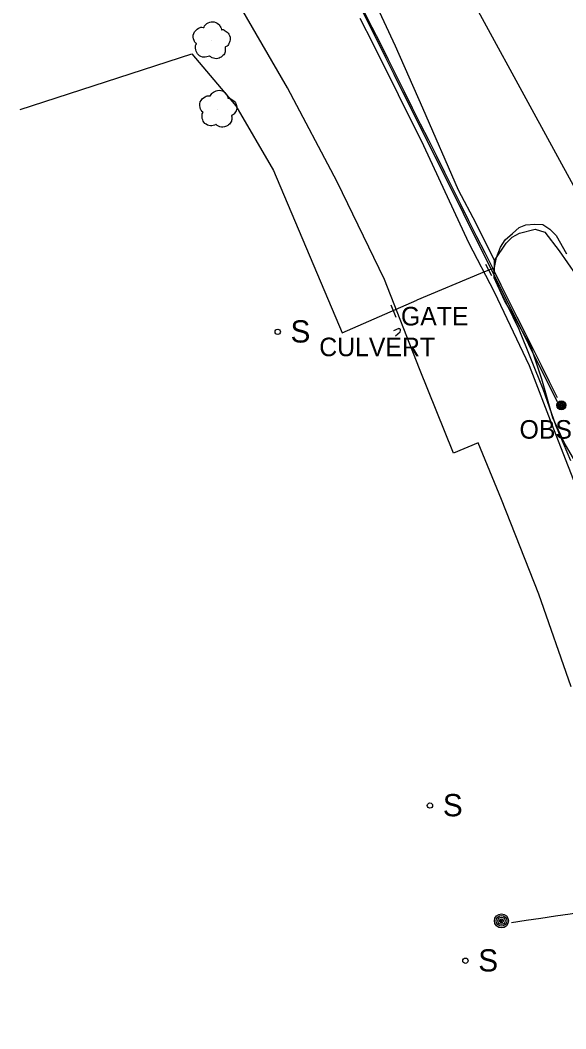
# Model space of a CAD drawing. Extents: x 368532 to 392481, y 10654822 to 10676899.
# Drawn here: x 376107.1 to 376254.1, y 10664821.8 to 10665093.4 of the extents above; entities that cross this region are included whole.
import ezdxf

# ---------------------------------------------------------------- set-up
doc = ezdxf.new("R2010")
doc.units = 0
for name, color, linetype in [('p_Catenary', 7, 'Continuous'), ('p_drainage culvert', 7, 'Continuous'), ('p_dtm obscured area', 7, 'Continuous'), ('p_railroad rr control', 7, 'Continuous'), ('p_road - paved curb', 7, 'Continuous'), ('p_structure fence', 7, 'Continuous'), ('p_structure sign', 7, 'Continuous'), ('p_utility general pole', 7, 'Continuous'), ('p_veg tree', 7, 'Continuous'), ('p_veg woods', 7, 'Continuous')]:
    doc.layers.add(name, color=color, linetype=linetype)

msp = doc.modelspace()

# ---------------------------------------------------------------- linework, layer by layer
at = {"layer": 'p_Catenary'}
for points in [[(376251.87, 10664990.66), (376249.67, 10664995.07), (376247.47, 10664999.48), (376245.27, 10665003.89), (376243.07, 10665008.3), (376240.86, 10665012.71), (376238.66, 10665017.12), (376236.46, 10665021.53), (376234.26, 10665025.94), (376232.06, 10665030.35), (376229.86, 10665034.76), (376227.66, 10665039.17), (376225.46, 10665043.58), (376223.26, 10665047.99), (376221.06, 10665052.4), (376218.85, 10665056.81), (376216.65, 10665061.22), (376214.45, 10665065.63), (376212.25, 10665070.04), (376210.05, 10665074.45), (376207.85, 10665078.86), (376205.65, 10665083.27), (376203.45, 10665087.68), (376201.25, 10665092.09), (376199.05, 10665096.5)], [(376199.72, 10665095.9), (376201.89, 10665091.56), (376204.06, 10665087.23), (376206.23, 10665082.89), (376208.4, 10665078.55), (376210.57, 10665074.22), (376212.74, 10665069.88), (376214.91, 10665065.55), (376217.08, 10665061.21), (376219.25, 10665056.87), (376221.42, 10665052.54), (376223.59, 10665048.2), (376225.76, 10665043.87), (376227.93, 10665039.53), (376230.1, 10665035.19), (376232.27, 10665030.86), (376234.44, 10665026.52), (376236.62, 10665022.19), (376238.79, 10665017.85), (376240.96, 10665013.51), (376243.13, 10665009.18), (376245.3, 10665004.84), (376247.47, 10665000.51), (376249.64, 10664996.17), (376251.81, 10664991.83)], [(376239.46, 10664850.43), (376243.43, 10664851.01), (376247.39, 10664851.59), (376251.35, 10664852.17), (376255.32, 10664852.75), (376259.28, 10664853.33), (376263.25, 10664853.91), (376267.21, 10664854.49), (376271.17, 10664855.08), (376275.14, 10664855.66), (376279.1, 10664856.24), (376283.06, 10664856.82), (376287.03, 10664857.4), (376290.99, 10664857.98), (376294.95, 10664858.56), (376298.92, 10664859.14), (376302.88, 10664859.72), (376306.84, 10664860.3), (376310.81, 10664860.88), (376314.77, 10664861.46)]]:
    msp.add_lwpolyline(points, dxfattribs=at)
at = {"layer": 'p_drainage culvert'}
for p, q in [((376209.11, 10665010.37), (376207.66, 10665009.75)), ((376208.2, 10665008.39), (376209.48, 10665009.54)), ((376209.2, 10665010.35), (376209.11, 10665010.37)), ((376209.38, 10665010.27), (376209.2, 10665010.35)), ((376209.56, 10665010.13), (376209.38, 10665010.27)), ((376209.48, 10665009.54), (376209.59, 10665009.85)), ((376209.59, 10665009.85), (376209.56, 10665010.13))]:
    msp.add_line(p, q, dxfattribs=at)
at = {"layer": 'p_dtm obscured area'}
msp.add_lwpolyline([(376255.46, 10664974.73), (376251.51, 10664984.12), (376248.05, 10664994.05), (376241.58, 10665010.12), (376236.63, 10665020.25), (376235.44, 10665022.8), (376234.84, 10665024.63), (376234.89, 10665026.81), (376235.47, 10665029.57), (376236.52, 10665032.28), (376237.75, 10665034.3), (376239.72, 10665036.03), (376241.54, 10665037.59), (376243.33, 10665038.28), (376245.73, 10665038.51), (376247.94, 10665038.39), (376249.8, 10665037.16), (376251.56, 10665035.49), (376254.31, 10665030.47)], dxfattribs=at)
at = {"layer": 'p_railroad rr control'}
msp.add_lwpolyline([(376386.08, 10664821.77), (376366.08, 10664854.54), (376345.06, 10664890.43), (376324.71, 10664925.52), (376305.38, 10664959.7), (376280.57, 10665004.42), (376251.39, 10665057.61), (376223.72, 10665108.54), (376199.64, 10665153.53), (376187.41, 10665176.33)], dxfattribs=at)
at = {"layer": 'p_road - paved curb'}
for p, q in [((376179.09, 10665075.19), (376165.47, 10665098.75)), ((376202.17, 10665087.07), (376198.67, 10665093.89)), ((376215.88, 10665059.62), (376202.17, 10665087.07)), ((376192.54, 10665049.94), (376179.09, 10665075.19)), ((376227.98, 10665033.48), (376215.88, 10665059.62)), ((376205.28, 10665023.56), (376192.54, 10665049.94)), ((376234.91, 10665020.21), (376227.98, 10665033.48)), ((376214.69, 10664999.54), (376205.28, 10665023.56)), ((376244.38, 10665000.37), (376234.91, 10665020.21)), ((376250.93, 10664983.3), (376244.38, 10665000.37)), ((376223.89, 10664976.81), (376214.69, 10664999.54)), ((376258.84, 10664962.96), (376250.93, 10664983.3)), ((376230.5, 10664979.58), (376223.89, 10664976.81)), ((376236.77, 10664964.36), (376230.5, 10664979.58)), ((376246.83, 10664938.88), (376236.77, 10664964.36)), ((376255.55, 10664913.91), (376246.83, 10664938.88))]:
    msp.add_line(p, q, dxfattribs=at)
at = {"layer": 'p_structure fence'}
for p, q in [((376208.19, 10665086.47), (376200.63, 10665102.82)), ((376107.1, 10665069.43), (376153.34, 10665084.38)), ((376153.34, 10665084.38), (376165.19, 10665070.39)), ((376215.57, 10665069.76), (376208.19, 10665086.47)), ((376165.19, 10665070.39), (376175.33, 10665052.99)), ((376225.23, 10665047.67), (376215.57, 10665069.76)), ((376175.33, 10665052.99), (376193.9, 10665009.19)), ((376230.01, 10665038.66), (376225.23, 10665047.67)), ((376235.17, 10665028.18), (376230.01, 10665038.66)), ((376234.89, 10665026.74), (376231.13, 10665025.21)), ((376232.52, 10665027.73), (376234.13, 10665024.7)), ((376231.13, 10665025.21), (376213.96, 10665018)), ((376193.9, 10665009.19), (376213.96, 10665018)), ((376208.38, 10665013.4), (376207.1, 10665016.69))]:
    msp.add_line(p, q, dxfattribs=at)
at = {"layer": 'p_structure sign'}
for centre in [(376176.49, 10665009.51), (376217.52, 10664881.91), (376227.07, 10664840.11)]:
    msp.add_circle(centre, 0.713, dxfattribs=at)
at = {"layer": 'p_utility general pole'}
for centre, radius in [((376252.92, 10664989.72), 1.19), ((376252.92, 10664989.72), 0.901), ((376252.92, 10664989.72), 0.608), ((376252.92, 10664989.72), 0.337), ((376252.92, 10664989.72), 0.12), ((376236.78, 10664850.85), 1.9), ((376236.78, 10664850.85), 1.44), ((376236.78, 10664850.85), 0.973), ((376236.78, 10664850.85), 0.539), ((376236.78, 10664850.85), 0.192)]:
    msp.add_circle(centre, radius, dxfattribs=at)
at = {"layer": 'p_veg tree'}
for p, q in [((376158.64, 10665087.92), (376158.64, 10665087.92)), ((376160.4, 10665069.48), (376160.4, 10665069.48))]:
    msp.add_line(p, q, dxfattribs=at)
for points in [[(376158.11, 10665083.79), (376156.59, 10665083.45), (376155.12, 10665084.11), (376154.42, 10665085.44), (376154.34, 10665086.29), (376154.54, 10665086.96), (376154.61, 10665087.09), (376154.53, 10665087.17), (376153.97, 10665087.94), (376153.87, 10665089.87), (376155.17, 10665091.27), (376156.45, 10665091.49), (376156.6, 10665091.47), (376156.65, 10665091.59), (376157.43, 10665092.52), (376158.97, 10665093.01), (376160.51, 10665092.37), (376161.15, 10665091.49), (376161.33, 10665090.97), (376161.34, 10665090.86), (376161.45, 10665090.89), (376162.1, 10665090.73), (376163.13, 10665089.98), (376163.71, 10665088.51), (376163.37, 10665087.16), (376162.59, 10665086.34), (376162.35, 10665086.22), (376162.31, 10665086.16), (376162.32, 10665086.1), (376162.36, 10665085.65), (376162.25, 10665084.68), (376161.51, 10665083.72), (376160.39, 10665083.13), (376158.81, 10665083.32), (376158.09, 10665083.8)], [(376159.87, 10665065.35), (376158.35, 10665065), (376156.88, 10665065.66), (376156.18, 10665066.99), (376156.1, 10665067.84), (376156.29, 10665068.51), (376156.37, 10665068.64), (376156.29, 10665068.72), (376155.72, 10665069.5), (376155.63, 10665071.42), (376156.92, 10665072.83), (376158.21, 10665073.04), (376158.35, 10665073.03), (376158.4, 10665073.14), (376159.18, 10665074.08), (376160.72, 10665074.56), (376162.27, 10665073.93), (376162.91, 10665073.05), (376163.09, 10665072.53), (376163.1, 10665072.41), (376163.2, 10665072.44), (376163.85, 10665072.28), (376164.89, 10665071.53), (376165.47, 10665070.07), (376165.13, 10665068.72), (376164.34, 10665067.9), (376164.11, 10665067.78), (376164.07, 10665067.72), (376164.07, 10665067.65), (376164.12, 10665067.2), (376164, 10665066.23), (376163.27, 10665065.27), (376162.15, 10665064.68), (376160.56, 10665064.88), (376159.85, 10665065.35)]]:
    msp.add_spline(points, degree=3, dxfattribs=at)
at = {"layer": 'p_veg woods'}
msp.add_lwpolyline([(376257.82, 10664972.61), (376253.64, 10664979.71), (376250.61, 10664986.38), (376247.63, 10664996.79), (376244.73, 10665005.65), (376240.55, 10665012.89), (376237.62, 10665017.94), (376234.78, 10665024.01), (376234.89, 10665028.68), (376238.01, 10665033.35), (376239.64, 10665035.04), (376241.61, 10665036.09), (376245.87, 10665037.12), (376248.5, 10665036.34), (376252.37, 10665031.3), (376256.79, 10665024.87)], dxfattribs=at)

# ---------------------------------------------------------------- texts
at = {"layer": 'p_drainage culvert'}
msp.add_text(' CULVERT', height=5, dxfattribs=at).set_placement((376185.83, 10665002.94))
at = {"layer": 'p_dtm obscured area'}
msp.add_text(' OBSCURED', height=5, dxfattribs=at).set_placement((376239.79, 10664980.73))
at = {"layer": 'p_structure fence'}
msp.add_text(' GATE', height=5, dxfattribs=at).set_placement((376207.84, 10665011.22))
at = {"layer": 'p_structure sign'}
for p in [(376179.94, 10665006.62), (376220.98, 10664879.01), (376230.53, 10664837.21)]:
    msp.add_text('S', height=6, dxfattribs=at).set_placement(p)

doc.saveas('drawing.dxf')
